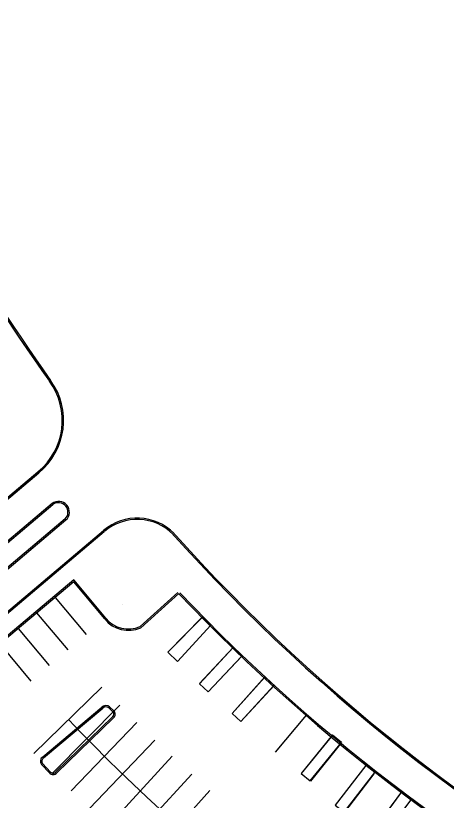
# Model space of a CAD drawing. Extents: x 468143 to 491361, y 1438528 to 1468730.
# Drawn here: x 487760.6 to 487920.8, y 1467699.5 to 1467991.6 of the extents above; entities that cross this region are included whole.
import ezdxf

# ---------------------------------------------------------------- set-up
doc = ezdxf.new("R2010")
doc.units = 0
doc.layers.add('Xreference_dp', color=7, linetype='Continuous')

msp = doc.modelspace()

# ---------------------------------------------------------------- linework, layer by layer
at = {"layer": 'Xreference_dp'}
for p, q in [((487782.14, 1467780.83), (487793.72, 1467767.05)), ((487775.25, 1467775.03), (487786.83, 1467761.26)), ((487768.36, 1467769.24), (487779.95, 1467755.47)), ((487829.85, 1467767.5), (487817.22, 1467754.67)), ((487833.24, 1467764.74), (487820.79, 1467751.18)), ((487761.47, 1467763.45), (487773.06, 1467749.67)), ((487754.59, 1467757.66), (487766.17, 1467743.88)), ((487841.56, 1467756.35), (487828.93, 1467742.9)), ((487844.54, 1467752.95), (487832.15, 1467739.89)), ((487853.11, 1467745.15), (487841.11, 1467731.74)), ((487767.32, 1467716.91), (487792.6, 1467741.63)), ((487856.56, 1467742.09), (487844.34, 1467728.87)), ((487774.43, 1467709.72), (487799.3, 1467734.94)), ((487868.67, 1467731.16), (487857.09, 1467717.38)), ((487781.19, 1467703.05), (487805.68, 1467728.4)), ((487878.42, 1467723.74), (487866.82, 1467709.42)), ((487788.03, 1467696.46), (487812.41, 1467721.9)), ((487881.89, 1467721.02), (487870.34, 1467706.58)), ((487794.96, 1467689.96), (487818.79, 1467715.88)), ((487890.86, 1467712.43), (487879.48, 1467697.68)), ((487802.27, 1467683.25), (487826.09, 1467709.17)), ((487893.84, 1467709.35), (487882.93, 1467695.03)), ((487809.34, 1467676.92), (487832.84, 1467703.13)), ((487904.14, 1467702.66), (487893.01, 1467687.49))]:
    msp.add_line(p, q, dxfattribs=at)
for points in [[(487678.37, 1467745.47), (487768.8, 1467821.77), (487768.8, 1467821.77)], [(487678.66, 1467745.07), (487769.12, 1467821.38)], [(487774.09, 1467809.97), (487774.09, 1467809.97), (487774.09, 1467809.97), (487774.09, 1467809.97), (487774.09, 1467809.97), (487774.09, 1467809.97), (487689.47, 1467738.47)], [(487689.82, 1467738.11), (487774.4, 1467809.58)], [(487778.92, 1467804.23), (487694.38, 1467732.8)], [(487694.68, 1467732.4), (487779.25, 1467803.86)], [(487701.72, 1467722.63), (487793.23, 1467799.96)], [(487702.04, 1467722.25), (487702.04, 1467722.25), (487793.55, 1467799.57), (487793.55, 1467799.58)], [(487794.1, 1467767.29), (487794.1, 1467767.29), (487782.22, 1467781.5), (487705.66, 1467717.16), (487717.24, 1467703.39)], [(487793.71, 1467766.98), (487782.16, 1467780.8), (487706.37, 1467717.1), (487717.95, 1467703.32)], [(487820.95, 1467776.78), (487806.84, 1467764.17)], [(487821.28, 1467776.41), (487807.12, 1467763.74)], [(487800.48, 1467772.28), (487800.48, 1467772.28)], [(487830.03, 1467767.69), (487817.22, 1467754.67), (487820.79, 1467751.18), (487833.24, 1467764.74), (487830.03, 1467767.69)], [(487841.56, 1467756.35), (487828.93, 1467742.89), (487832.15, 1467739.89), (487844.86, 1467753.28), (487841.56, 1467756.35)], [(487853.34, 1467745.4), (487841.11, 1467731.74), (487844.33, 1467728.86), (487856.72, 1467742.27), (487853.34, 1467745.4)], [(487770.66, 1467715.7), (487792.62, 1467734.1)], [(487770.94, 1467715.28), (487770.96, 1467715.3), (487792.96, 1467733.73), (487792.98, 1467733.75)], [(487795.17, 1467733.9), (487796.74, 1467732.44), (487796.74, 1467732.44)], [(487795.5, 1467734.28), (487797.08, 1467732.81)], [(487796.6, 1467730.6), (487775.54, 1467710.08), (487775.53, 1467710.06)], [(487796.92, 1467730.21), (487775.92, 1467709.75)], [(487796.63, 1467730.62), (487796.6, 1467730.6)], [(487878.47, 1467723.79), (487866.82, 1467709.42), (487870.18, 1467706.71), (487881.89, 1467721.02), (487878.42, 1467723.74)], [(487773.12, 1467709.66), (487770.2, 1467712.81)], [(487773.49, 1467709.99), (487773.49, 1467710), (487770.59, 1467713.13)], [(487890.86, 1467712.43), (487879.48, 1467697.68), (487882.88, 1467695.07), (487894.22, 1467709.85), (487890.83, 1467712.4)], [(487904.14, 1467702.66), (487893.01, 1467687.49), (487896.62, 1467684.86), (487907.76, 1467699.69), (487904.02, 1467702.5)]]:
    msp.add_lwpolyline(points, dxfattribs=at)
for centre, radius, start, end in [((488380.52, 1468287.88), 745.55, 203.43274, 215.44552), ((488380.52, 1468287.88), 745.05, 203.43274, 215.44552), ((487753.17, 1467840.93), 24.73, 309.1978, 36.1115), ((487753.17, 1467840.93), 25.23, 309.1978, 36.1115), ((487776.52, 1467806.78), 4.01, 313.1151, 127.2485), ((487776.52, 1467806.78), 3.51, 313.3164, 127.0452), ((487805.77, 1467785.2), 19.36, 44.5752, 130.3494), ((487805.77, 1467785.2), 18.86, 44.5752, 130.3494), ((488328.11, 1468255.47), 684.07, 221.84862, 242.93921), ((488328.11, 1468255.47), 683.57, 221.84862, 242.93921), ((488301.05, 1468230.12), 660.33, 223.40133, 243.17193), ((488301.05, 1468230.12), 659.83, 223.40133, 243.17193), ((487802.5, 1467774.01), 11.26, 218.6687, 294.2289), ((487802.5, 1467774.01), 10.76, 218.6687, 293.8221), ((487794.16, 1467732.63), 2.13, 50.9803, 136.2594), ((487794.16, 1467732.63), 1.63, 51.5451, 136.2594), ((487795.97, 1467731.57), 1.16, 305.0012, 48.0775), ((487795.97, 1467731.57), 1.66, 305.0012, 48.0775), ((488287.98, 1468211.88), 700.31, 223.53061, 241.31373), ((487771.77, 1467714.04), 1.99, 123.722, 218.227), ((487771.77, 1467714.04), 1.49, 123.722, 217.5156), ((487774.48, 1467710.89), 1.84, 222.348, 321.4015), ((487774.48, 1467710.89), 1.34, 222.348, 321.4015)]:
    msp.add_arc(centre, radius, start, end, dxfattribs=at)

doc.saveas('drawing.dxf')
